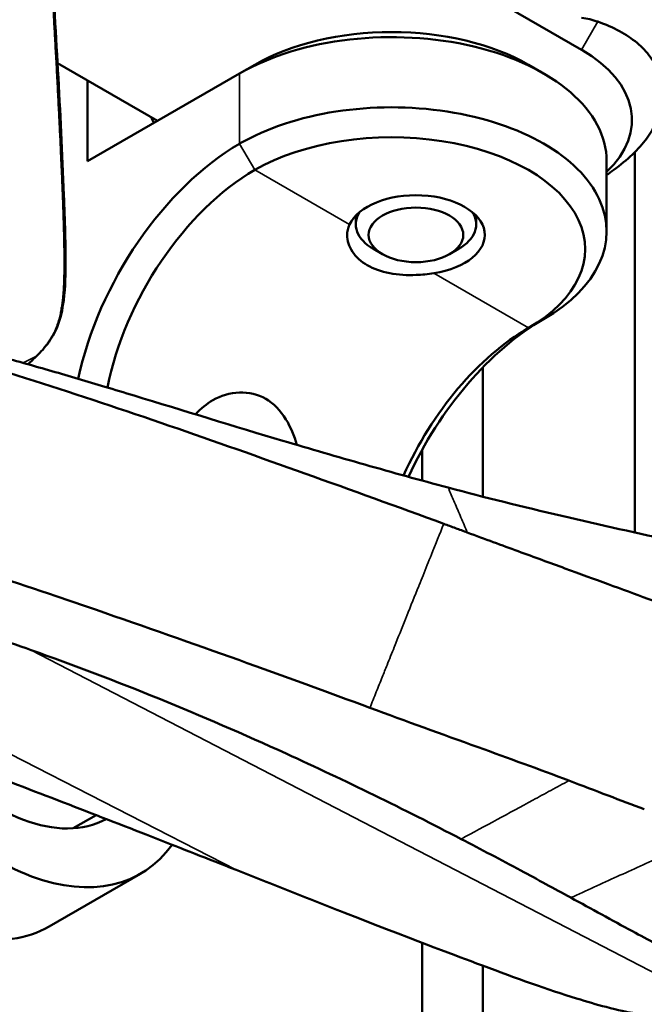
# Model space of a CAD drawing. Header units: millimetres. Extents: x 0 to 2100, y 0 to 1485.
# Tile 331 of 656: x 1630 to 1644, y 944 to 967. Entities that reach past the tile are written whole.
import ezdxf

# ---------------------------------------------------------------- set-up
doc = ezdxf.new("R2010")
doc.units = ezdxf.units.MM
doc.header["$LTSCALE"] = 5
doc.layers.add('Sichtbar (ISO)', color=7, linetype='Continuous', lineweight=50)
doc.layers.add('Sichtbar schmal (ISO)', color=7, linetype='Continuous', lineweight=35)

msp = doc.modelspace()

# ---------------------------------------------------------------- linework, layer by layer
at = {"layer": 'Sichtbar (ISO)'}
for p, q in [((1629.9139, 974.0513), (1642.6658, 966.6889)), ((1632.8017, 965.0355), (1630.4767, 966.3778)), ((1634.7108, 966.1378), (1635.0644, 966.3419)), ((1641.4284, 966.3419), (1641.7819, 966.1378)), ((1634.7108, 966.1378), (1631.1753, 964.0966)), ((1631.1753, 964.0966), (1631.1753, 965.9745)), ((1643.9033, 955.4579), (1643.9033, 964.3097)), ((1643.2464, 962.4636), (1643.2464, 964.0966)), ((1637.4121, 962.6269), (1637.4121, 962.8291)), ((1640.2121, 962.6269), (1640.2121, 962.8291)), ((1638.0342, 961.9328), (1637.8221, 962.0553)), ((1639.5899, 961.9328), (1639.802, 962.0553)), ((1640.3677, 959.2984), (1640.3677, 956.2916)), ((1638.9535, 957.3808), (1638.9535, 956.6667)), ((1630.8399, 948.5764), (1631.3717, 948.8834)), ((1630.2827, 946.2917), (1632.404, 947.5164)), ((1638.9535, 945.9136), (1638.9535, 937.3298)), ((1640.3677, 945.3785), (1640.3677, 937.9874))]:
    msp.add_line(p, q, dxfattribs=at)
for centre, major_axis, ratio, start_param, end_param in [((1640.5461, 962.2939), (2.8284, 4.899), 0.5773505, 0.1109936, 0.2275562), ((1638.2464, 964.0966), (5, 0), 0.5773503, 0, 2.3561955), ((1638.2464, 964.5048), (-4.5, 0), 0.5773503, 3.9269908, 5.4977881), ((1639.8374, 965.0559), (4, 0), 0.5773503, 5.7326651, 7.0685844), ((1638.2464, 962.4636), (5, 0), 0.5773503, 5.4977881, 8.6393808), ((1634.7108, 965.7295), (1.825, -3.161), 0.5773508, 4.573921, 4.6153721), ((1638.2464, 962.0553), (4.5, 0), 0.5773503, 5.4977881, 8.6393808), ((1634.7108, 960.0141), (-2.75, -4.7631), 0.5773497, 3.9269903, 5.2307809), ((1635.0644, 959.8099), (-2.5, -4.3301), 0.5773497, 3.9269903, 5.2503163), ((1638.8121, 962.3819), (-1.6, 0), 0.5773503, 1.8325967, 6.0213869), ((1638.8121, 962.6269), (-1.4, 0), 0.5773503, 5.9218182, 7.0685834), ((1638.8121, 962.6269), (1.4, 0), 0.5773503, 5.4977881, 6.6445524), ((1641.7819, 955.9316), (2.75, 4.7631), 0.5773497, 0.7853977, 1.7279976), ((1641.4284, 956.1357), (2.5, 4.3301), 0.5773497, 0.7853977, 1.7498055), ((1626.9327, 952.094), (3.35, -5.8024), 0.5773508, 4.4339872, 6.2831853), ((1629.054, 953.3188), (3.35, -5.8024), 0.5773508, 4.8053218, 6.5383029), ((1629.054, 953.3188), (2.6, -4.5033), 0.5773508, 5.0722493, 6.2663354)]:
    msp.add_ellipse(centre, major_axis=major_axis, ratio=ratio, start_param=start_param, end_param=end_param, dxfattribs=at)
msp.add_ellipse((1638.8121, 962.3819), major_axis=(1.1, 0), ratio=0.5773503, dxfattribs=at)
for points, knots in [([(1630.0576, 972.8473), (1630.1661, 971.6936), (1630.2352, 970.3904), (1630.4328, 967.1886), (1630.5491, 965.2557), (1630.6469, 962.7297), (1630.6689, 962.1522), (1630.6567, 961.2565), (1630.6425, 960.94), (1630.545, 960.4414), (1630.4862, 960.2537), (1630.3238, 959.9496), (1630.2307, 959.823), (1630.0878, 959.6617), (1630.0427, 959.6149), (1629.997, 959.5701)], [0, 0, 0, 0, 0.4183201, 0.4183201, 1.0448773, 1.0448773, 1.2301415, 1.2301415, 1.3267481, 1.3267481, 1.3836334, 1.3836334, 1.430976, 1.430976, 1.4517294, 1.4517294, 1.4517294, 1.4517294]), ([(1644.5095, 965.3588), (1644.5404, 965.4968), (1644.5517, 965.6338), (1644.5434, 965.7681), (1644.5351, 965.9023), (1644.5072, 966.0337), (1644.46, 966.1604), (1644.4127, 966.287), (1644.3462, 966.409), (1644.2613, 966.5244), (1644.1764, 966.6398), (1644.0732, 966.7487), (1643.9529, 966.8495), (1643.8326, 966.9502), (1643.6954, 967.0427), (1643.5431, 967.1255), (1643.3909, 967.2084), (1643.2236, 967.2815), (1643.0438, 967.3437)], [0, 0, 0, 0, 0.1666667, 0.1666667, 0.1666667, 0.3333333, 0.3333333, 0.3333333, 0.5, 0.5, 0.5, 0.6666667, 0.6666667, 0.6666667, 0.8333333, 0.8333333, 0.8333333, 1, 1, 1, 1]), ([(1643.2464, 963.7766), (1643.3026, 963.8148), (1643.3573, 963.8533), (1643.4104, 963.8922), (1643.5717, 964.0103), (1643.7177, 964.1315), (1643.8459, 964.2538), (1643.9741, 964.376), (1644.0844, 964.4992), (1644.1751, 964.6211), (1644.2658, 964.7431), (1644.3369, 964.8639), (1644.3872, 964.981)], [0.16773534, 0.16773534, 0.16773534, 0.16773534, 0.25, 0.25, 0.25, 0.5, 0.5, 0.5, 0.75, 0.75, 0.75, 1, 1, 1, 1]), ([(1639.2262, 961.4896), (1639.0898, 961.4685), (1638.9499, 961.4546), (1638.6145, 961.4414), (1638.3996, 961.4524), (1638.0041, 961.5283), (1637.8234, 961.5937), (1637.538, 961.7585), (1637.4146, 961.8686), (1637.2514, 962.1153), (1637.2116, 962.2513), (1637.2124, 962.4578), (1637.23, 962.5422), (1637.2666, 962.621)], [-0.65085704, -0.65085704, -0.65085704, -0.65085704, -0.61068448, -0.61068448, -0.55012985, -0.55012985, -0.48957522, -0.48957522, -0.42902059, -0.42902059, -0.36846595, -0.36846595, -0.32829339, -0.32829339, -0.32829339, -0.32829339]), ([(1626.7502, 960.1259), (1626.7847, 960.1189), (1626.8194, 960.1118), (1626.8542, 960.1045), (1626.8782, 960.0995), (1626.9023, 960.0945), (1626.9264, 960.0894), (1627.433, 959.9827), (1627.9697, 959.8551), (1628.5277, 959.7117), (1628.7347, 959.6585), (1628.9446, 959.6031), (1629.1571, 959.5457), (1629.5447, 959.441), (1629.9405, 959.3298), (1630.3424, 959.2137), (1630.7482, 959.0965), (1631.1594, 958.9744), (1631.5788, 958.8483), (1631.8026, 958.781), (1632.0288, 958.7125), (1632.2569, 958.6433)], [0.48901151, 0.48901151, 0.48901151, 0.48901151, 0.5, 0.5, 0.5, 0.5075866, 0.5075866, 0.5075866, 0.66666667, 0.66666667, 0.66666667, 0.72567305, 0.72567305, 0.72567305, 0.83333333, 0.83333333, 0.83333333, 0.94200891, 0.94200891, 0.94200891, 0.99999739, 0.99999739, 0.99999739, 0.99999739]), ([(1639.4585, 955.6602), (1638.386, 956.0535), (1637.3061, 956.4445), (1635.1729, 957.2089), (1634.1241, 957.5814), (1632.0221, 958.3052), (1630.9655, 958.657), (1628.8776, 959.3185), (1627.8494, 959.6237), (1626.8689, 959.8768)], [-1.3680842, -1.3680842, -1.3680842, -1.3680842, -1.0235505, -1.0235505, -0.6848765, -0.6848765, -0.345045, -0.345045, -0.0000871, -0.0000871, -0.0000871, -0.0000871]), ([(1632.2562, 958.6433), (1633.3961, 958.2956), (1634.6173, 957.9184), (1636.3493, 957.4041), (1636.9829, 957.2195), (1638.2659, 956.8549), (1638.9125, 956.6759), (1639.5599, 956.5027)], [-0.74838067, -0.74838067, -0.74838067, -0.74838067, -0.40188223, -0.40188223, -0.20171949, -0.20171949, -0.00022497, -0.00022497, -0.00022497, -0.00022497]), ([(1633.6875, 958.2049), (1633.805, 958.3412), (1633.9451, 958.4541), (1634.2723, 958.6382), (1634.4887, 958.7067), (1634.9211, 958.7244), (1635.1362, 958.6724), (1635.4982, 958.4634), (1635.6619, 958.2967), (1635.8985, 957.9116), (1635.9823, 957.7043), (1636.0433, 957.4952)], [0.40011357, 0.40011357, 0.40011357, 0.40011357, 0.46171776, 0.46171776, 0.53851318, 0.53851318, 0.6153086, 0.6153086, 0.69210402, 0.69210402, 0.75808668, 0.75808668, 0.75808668, 0.75808668]), ([(1639.5599, 956.5027), (1640.4266, 956.2709), (1641.2746, 956.0608), (1643.0963, 955.6351), (1643.9827, 955.4391), (1644.8725, 955.2449)], [0.00022485, 0.00022485, 0.00022485, 0.00022485, 0.26994523, 0.26994523, 0.5269069, 0.5269069, 0.5269069, 0.5269069]), ([(1637.7404, 951.3788), (1635.7998, 952.1005), (1633.6713, 952.8651), (1631.0522, 953.7681), (1630.7474, 953.8727), (1628.5653, 954.6134), (1626.7848, 955.1714), (1625.1745, 955.592)], [0.0000432, 0.0000432, 0.0000432, 0.0000432, 0.6233518, 0.6233518, 0.7054889, 0.7054889, 1.2125386, 1.2125386, 1.2125386, 1.2125386]), ([(1640.0061, 955.4581), (1639.9149, 955.4919), (1639.8237, 955.5257), (1639.6412, 955.5931), (1639.5499, 955.6267), (1639.4585, 955.6602)], [-0.058588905, -0.058588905, -0.058588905, -0.058588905, -0.029295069, -0.029295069, -0.000000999, -0.000000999, -0.000000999, -0.000000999]), ([(1645.8474, 953.2928), (1645.5966, 953.39), (1645.3344, 953.4904), (1645.0613, 953.5938), (1644.7882, 953.6972), (1644.5041, 953.8037), (1644.2079, 953.9138), (1643.9116, 954.0239), (1643.6032, 954.1377), (1643.2815, 954.2559), (1642.9597, 954.374), (1642.6247, 954.4965), (1642.2762, 954.6239), (1641.9278, 954.7513), (1641.566, 954.8834), (1641.1878, 955.0222), (1640.8097, 955.1609), (1640.4153, 955.3061), (1640.0061, 955.4581)], [0, 0, 0, 0, 0.1666667, 0.1666667, 0.1666667, 0.3333333, 0.3333333, 0.3333333, 0.5, 0.5, 0.5, 0.6666667, 0.6666667, 0.6666667, 0.8333333, 0.8333333, 0.8333333, 1, 1, 1, 1]), ([(1623.0471, 954.5645), (1623.7502, 954.4596), (1624.7079, 954.2831), (1626.7017, 953.7546), (1627.3674, 953.552), (1628.5402, 953.1789), (1629.2216, 952.948), (1629.8654, 952.7211)], [-0.68478158, -0.68478158, -0.68478158, -0.68478158, -0.38506573, -0.38506573, -0.21105939, -0.21105939, -0.00000429, -0.00000429, -0.00000429, -0.00000429]), ([(1629.8654, 952.7211), (1630.83, 952.3812), (1631.8498, 951.9932), (1633.8152, 951.1934), (1634.8215, 950.7574), (1636.4748, 950.0031), (1637.1596, 949.6794), (1638.5266, 949.011), (1639.1937, 948.6734), (1639.863, 948.3257)], [-1.0874451, -1.0874451, -1.0874451, -1.0874451, -0.7703854, -0.7703854, -0.4526559, -0.4526559, -0.2277705, -0.2277705, -0.0000058, -0.0000058, -0.0000058, -0.0000058]), ([(1642.3708, 949.6851), (1641.6716, 949.9504), (1640.9652, 950.2066), (1639.4167, 950.766), (1638.5813, 951.0661), (1637.7404, 951.3788)], [0.000001, 0.000001, 0.000001, 0.000001, 0.22487873, 0.22487873, 0.49062251, 0.49062251, 0.49062251, 0.49062251]), ([(1634.6299, 947.6058), (1633.9231, 947.885), (1633.408, 948.0879), (1632.1684, 948.5734), (1631.3881, 948.8779), (1629.3076, 949.6817), (1627.9299, 950.2001), (1626.3742, 950.7368)], [-0.96165085, -0.96165085, -0.96165085, -0.96165085, -0.72532762, -0.72532762, -0.50168464, -0.50168464, -0.00006443, -0.00006443, -0.00006443, -0.00006443]), ([(1644.1224, 949.0188), (1643.8419, 949.1229), (1643.5621, 949.2294), (1642.9795, 949.4524), (1642.6767, 949.569), (1642.3708, 949.6851)], [0.000001, 0.000001, 0.000001, 0.000001, 0.08979473, 0.08979473, 0.18741864, 0.18741864, 0.18741864, 0.18741864]), ([(1639.863, 948.3257), (1640.3258, 948.0852), (1640.7861, 947.8414), (1641.6388, 947.3834), (1642.0255, 947.1732), (1642.4128, 946.9616)], [0.00002148, 0.00002148, 0.00002148, 0.00002148, 0.15753894, 0.15753894, 0.28881402, 0.28881402, 0.28881402, 0.28881402]), ([(1637.1319, 946.6198), (1636.7157, 946.7828), (1636.2936, 946.949), (1635.4614, 947.2772), (1635.0447, 947.4419), (1634.6299, 947.6058)], [-0.26626012, -0.26626012, -0.26626012, -0.26626012, -0.13386444, -0.13386444, -0.000001, -0.000001, -0.000001, -0.000001]), ([(1642.4128, 946.9616), (1642.889, 946.7014), (1643.3751, 946.4345), (1644.2143, 945.9817), (1644.5704, 945.7925), (1644.9038, 945.62)], [-0.29063474, -0.29063474, -0.29063474, -0.29063474, -0.1277008, -0.1277008, -0.00000098, -0.00000098, -0.00000098, -0.00000098]), ([(1642.5492, 944.6155), (1641.8791, 944.824), (1641.1532, 945.0849), (1639.6281, 945.6549), (1639.1779, 945.8183), (1637.1319, 946.6198)], [-1.3808508, -1.3808508, -1.3808508, -1.3808508, -0.6594158, -0.6594158, -0.0000387, -0.0000387, -0.0000387, -0.0000387]), ([(1644.6523, 944.205), (1644.4435, 944.2008), (1644.1759, 944.2216), (1643.7266, 944.303), (1643.5277, 944.3426), (1643.0143, 944.4759), (1642.7836, 944.5425), (1642.5495, 944.6154)], [-0.4617623, -0.4617623, -0.4617623, -0.4617623, -0.18067563, -0.18067563, -0.07707263, -0.07707263, -0.00011335, -0.00011335, -0.00011335, -0.00011335])]:
    msp.add_open_spline(points, degree=3, knots=knots, dxfattribs=at)
msp.add_open_spline([(1629.997, 959.5701), (1629.9282, 959.5029), (1629.8592, 959.4366), (1629.79, 959.3712)], degree=3, dxfattribs=at)
at = {"layer": 'Sichtbar schmal (ISO)'}
for p, q in [((1643.0438, 967.3437), (1642.6658, 966.6889)), ((1634.7108, 966.1378), (1634.7108, 964.5048)), ((1635.0644, 963.8924), (1634.7108, 964.5048)), ((1635.0644, 963.8924), (1637.2666, 962.621)), ((1639.2262, 961.4896), (1641.4284, 960.2182)), ((1641.4284, 960.2182), (1641.7819, 960.4223)), ((1629.9751, 959.554), (1629.6764, 959.403)), ((1634.6299, 947.6058), (1620.5084, 954.8586)), ((1645.7513, 944.4803), (1629.8654, 952.7211))]:
    msp.add_line(p, q, dxfattribs=at)
msp.add_ellipse((1629.6472, 959.9275), major_axis=(0.3497, -0.3573), ratio=0.4365038, start_param=6.1598568, end_param=6.2831878, dxfattribs=at)
for points, knots in [([(1630.0192, 972.9401), (1630.0233, 972.8993), (1630.0274, 972.8569), (1630.0315, 972.8128), (1630.0356, 972.7687), (1630.0397, 972.7229), (1630.0438, 972.6756), (1630.0479, 972.6282), (1630.0519, 972.5794), (1630.056, 972.529), (1630.0601, 972.4786), (1630.0642, 972.4266), (1630.0683, 972.3736), (1630.0724, 972.3205), (1630.0764, 972.2664), (1630.0804, 972.2127), (1630.0844, 972.159), (1630.0883, 972.1057), (1630.0921, 972.0539), (1630.0958, 972.002), (1630.0995, 971.9516), (1630.103, 971.9029), (1630.1065, 971.8542), (1630.1099, 971.8073), (1630.1132, 971.762), (1630.1165, 971.7167), (1630.1196, 971.673), (1630.1227, 971.63), (1630.1257, 971.5871), (1630.1286, 971.5449), (1630.1315, 971.5024), (1630.1344, 971.4598), (1630.1373, 971.4168), (1630.1402, 971.3736), (1630.143, 971.3303), (1630.1458, 971.2868), (1630.1487, 971.2414), (1630.1517, 971.196), (1630.1547, 971.1487), (1630.1579, 971.0984), (1630.1602, 971.0615), (1630.1627, 971.0229), (1630.1652, 970.9835), (1630.1661, 970.9693), (1630.167, 970.955), (1630.1679, 970.9407), (1630.1714, 970.8864), (1630.175, 970.8312), (1630.1786, 970.776), (1630.1821, 970.7208), (1630.1857, 970.6657), (1630.1893, 970.6103), (1630.1929, 970.555), (1630.1965, 970.4995), (1630.2002, 970.443), (1630.2038, 970.3866), (1630.2076, 970.3292), (1630.2114, 970.2699), (1630.2152, 970.2107), (1630.2192, 970.1496), (1630.2233, 970.0856), (1630.2274, 970.0216), (1630.2317, 969.9546), (1630.2363, 969.8838), (1630.2408, 969.813), (1630.2456, 969.7384), (1630.2506, 969.66), (1630.2555, 969.5816), (1630.2607, 969.4994), (1630.2661, 969.4138), (1630.2715, 969.3283), (1630.2771, 969.2393), (1630.2828, 969.147), (1630.2862, 969.0913), (1630.2898, 969.0344), (1630.2933, 968.9761), (1630.2957, 968.9377), (1630.2981, 968.8986), (1630.3005, 968.8589), (1630.3067, 968.7591), (1630.313, 968.6554), (1630.3195, 968.5472), (1630.3261, 968.439), (1630.3328, 968.3263), (1630.3398, 968.2088), (1630.3468, 968.0913), (1630.354, 967.969), (1630.3615, 967.8414), (1630.3689, 967.7138), (1630.3766, 967.5809), (1630.3845, 967.4432), (1630.3924, 967.3054), (1630.4004, 967.1627), (1630.4088, 967.0125), (1630.4172, 966.8623), (1630.4259, 966.7046), (1630.4348, 966.5399), (1630.4438, 966.3752), (1630.453, 966.2035), (1630.462, 966.0317), (1630.4711, 965.8598), (1630.48, 965.6876), (1630.4884, 965.5243), (1630.4968, 965.361), (1630.5045, 965.2064), (1630.5117, 965.0617), (1630.5143, 965.011), (1630.5167, 964.9615), (1630.5191, 964.913), (1630.5235, 964.8232), (1630.5277, 964.7371), (1630.5318, 964.6541), (1630.538, 964.5262), (1630.5437, 964.4055), (1630.549, 964.291), (1630.5544, 964.1764), (1630.5593, 964.068), (1630.5639, 963.9649), (1630.5685, 963.8618), (1630.5727, 963.764), (1630.5766, 963.6709), (1630.5805, 963.5779), (1630.5841, 963.4894), (1630.5874, 963.405), (1630.5907, 963.3206), (1630.5937, 963.2402), (1630.5965, 963.1634), (1630.5993, 963.0866), (1630.6019, 963.0134), (1630.6043, 962.9433), (1630.6051, 962.9174), (1630.606, 962.8919), (1630.6068, 962.8668), (1630.6082, 962.8241), (1630.6095, 962.7825), (1630.6108, 962.742), (1630.6128, 962.6777), (1630.6146, 962.6161), (1630.6162, 962.557), (1630.6179, 962.4978), (1630.6193, 962.4412), (1630.6206, 962.387), (1630.6219, 962.3328), (1630.623, 962.2809), (1630.624, 962.2314), (1630.6249, 962.1818), (1630.6257, 962.1345), (1630.6264, 962.0894), (1630.627, 962.0442), (1630.6275, 962.0012), (1630.6279, 961.9602), (1630.6283, 961.9192), (1630.6286, 961.8803), (1630.6288, 961.8433), (1630.629, 961.8064), (1630.629, 961.7713), (1630.629, 961.7379), (1630.6291, 961.7045), (1630.629, 961.6728), (1630.6289, 961.6427), (1630.6287, 961.6126), (1630.6285, 961.584), (1630.6282, 961.5569), (1630.6279, 961.5297), (1630.6275, 961.504), (1630.6271, 961.4795), (1630.6267, 961.455), (1630.6262, 961.4317), (1630.6257, 961.4095), (1630.6251, 961.3872), (1630.6245, 961.366), (1630.6239, 961.3455), (1630.6232, 961.325), (1630.6226, 961.3052), (1630.6218, 961.2858), (1630.6211, 961.2664), (1630.6203, 961.2474), (1630.6194, 961.2285), (1630.6185, 961.2095), (1630.6176, 961.1907), (1630.6165, 961.1717), (1630.6161, 961.1639), (1630.6157, 961.1561), (1630.6152, 961.1482), (1630.6146, 961.137), (1630.6139, 961.1258), (1630.6132, 961.1145), (1630.612, 961.0953), (1630.6107, 961.0758), (1630.6092, 961.0563), (1630.6078, 961.0367), (1630.6063, 961.0171), (1630.6046, 960.9974), (1630.6029, 960.9777), (1630.6011, 960.958), (1630.5991, 960.9381), (1630.5971, 960.9182), (1630.595, 960.8981), (1630.5927, 960.8779), (1630.5903, 960.8577), (1630.5878, 960.8373), (1630.5852, 960.8173), (1630.5826, 960.7973), (1630.5799, 960.7776), (1630.5771, 960.7586), (1630.5744, 960.7395), (1630.5716, 960.721), (1630.5687, 960.7024), (1630.5657, 960.6839), (1630.5626, 960.6651), (1630.5592, 960.6456), (1630.5557, 960.6261), (1630.552, 960.6057), (1630.5479, 960.5849), (1630.5438, 960.5641), (1630.5394, 960.5428), (1630.5347, 960.5214), (1630.5299, 960.5), (1630.5249, 960.4785), (1630.5195, 960.4571), (1630.5141, 960.4356), (1630.5084, 960.4142), (1630.5022, 960.3927), (1630.496, 960.3712), (1630.4893, 960.3496), (1630.482, 960.3273), (1630.4747, 960.3051), (1630.4667, 960.2821), (1630.4576, 960.2579), (1630.4486, 960.2338), (1630.4384, 960.2083), (1630.4268, 960.1813), (1630.4167, 960.1581), (1630.4056, 960.1337), (1630.3933, 960.1088), (1630.3913, 960.1048), (1630.3893, 960.1008), (1630.3873, 960.0967), (1630.3726, 960.0677), (1630.3566, 960.038), (1630.3392, 960.0083), (1630.3218, 959.9785), (1630.3031, 959.9487), (1630.2831, 959.9186), (1630.2631, 959.8886), (1630.2416, 959.8584), (1630.2188, 959.8282), (1630.1959, 959.7979), (1630.1717, 959.7676), (1630.1461, 959.7371), (1630.1204, 959.7067), (1630.0933, 959.6762), (1630.0648, 959.6457), (1630.0363, 959.6151), (1630.0063, 959.5845), (1629.9751, 959.554)], [0, 0, 0, 0, 0.01265823, 0.01265823, 0.01265823, 0.02531646, 0.02531646, 0.02531646, 0.03797468, 0.03797468, 0.03797468, 0.05063291, 0.05063291, 0.05063291, 0.06329114, 0.06329114, 0.06329114, 0.07594937, 0.07594937, 0.07594937, 0.08860759, 0.08860759, 0.08860759, 0.10126582, 0.10126582, 0.10126582, 0.11392405, 0.11392405, 0.11392405, 0.12658228, 0.12658228, 0.12658228, 0.13924051, 0.13924051, 0.13924051, 0.15189873, 0.15189873, 0.15189873, 0.16455696, 0.16455696, 0.16455696, 0.1738696, 0.1738696, 0.1738696, 0.17721519, 0.17721519, 0.17721519, 0.18987342, 0.18987342, 0.18987342, 0.20253165, 0.20253165, 0.20253165, 0.21518987, 0.21518987, 0.21518987, 0.2278481, 0.2278481, 0.2278481, 0.24050633, 0.24050633, 0.24050633, 0.25316456, 0.25316456, 0.25316456, 0.26582278, 0.26582278, 0.26582278, 0.27848101, 0.27848101, 0.27848101, 0.29113924, 0.29113924, 0.29113924, 0.29876357, 0.29876357, 0.29876357, 0.30379747, 0.30379747, 0.30379747, 0.3164557, 0.3164557, 0.3164557, 0.32911392, 0.32911392, 0.32911392, 0.34177215, 0.34177215, 0.34177215, 0.35443038, 0.35443038, 0.35443038, 0.36708861, 0.36708861, 0.36708861, 0.37974684, 0.37974684, 0.37974684, 0.39240506, 0.39240506, 0.39240506, 0.40506329, 0.40506329, 0.40506329, 0.41772152, 0.41772152, 0.41772152, 0.42215565, 0.42215565, 0.42215565, 0.43037975, 0.43037975, 0.43037975, 0.44303797, 0.44303797, 0.44303797, 0.4556962, 0.4556962, 0.4556962, 0.46835443, 0.46835443, 0.46835443, 0.48101266, 0.48101266, 0.48101266, 0.49367089, 0.49367089, 0.49367089, 0.50632911, 0.50632911, 0.50632911, 0.51100781, 0.51100781, 0.51100781, 0.51898734, 0.51898734, 0.51898734, 0.53164557, 0.53164557, 0.53164557, 0.5443038, 0.5443038, 0.5443038, 0.55696203, 0.55696203, 0.55696203, 0.56962025, 0.56962025, 0.56962025, 0.58227848, 0.58227848, 0.58227848, 0.59493671, 0.59493671, 0.59493671, 0.60759494, 0.60759494, 0.60759494, 0.62025316, 0.62025316, 0.62025316, 0.63291139, 0.63291139, 0.63291139, 0.64556962, 0.64556962, 0.64556962, 0.65822785, 0.65822785, 0.65822785, 0.67088608, 0.67088608, 0.67088608, 0.6835443, 0.6835443, 0.6835443, 0.69620253, 0.69620253, 0.69620253, 0.70886076, 0.70886076, 0.70886076, 0.71408159, 0.71408159, 0.71408159, 0.72151899, 0.72151899, 0.72151899, 0.73417722, 0.73417722, 0.73417722, 0.74683544, 0.74683544, 0.74683544, 0.75949367, 0.75949367, 0.75949367, 0.7721519, 0.7721519, 0.7721519, 0.78481013, 0.78481013, 0.78481013, 0.79746835, 0.79746835, 0.79746835, 0.81012658, 0.81012658, 0.81012658, 0.82278481, 0.82278481, 0.82278481, 0.83544304, 0.83544304, 0.83544304, 0.84810127, 0.84810127, 0.84810127, 0.86075949, 0.86075949, 0.86075949, 0.87341772, 0.87341772, 0.87341772, 0.88607595, 0.88607595, 0.88607595, 0.89873418, 0.89873418, 0.89873418, 0.91139241, 0.91139241, 0.91139241, 0.92229617, 0.92229617, 0.92229617, 0.92405063, 0.92405063, 0.92405063, 0.93670886, 0.93670886, 0.93670886, 0.94936709, 0.94936709, 0.94936709, 0.96202532, 0.96202532, 0.96202532, 0.97468354, 0.97468354, 0.97468354, 0.98734177, 0.98734177, 0.98734177, 0.99999997, 0.99999997, 0.99999997, 0.99999997]), ([(1639.5596, 956.5021), (1639.5701, 956.4825), (1639.579, 956.4617), (1639.5878, 956.441), (1639.6284, 956.3456), (1639.6692, 956.2508), (1639.7099, 956.1557), (1639.7594, 956.0397), (1639.809, 955.9236), (1639.8584, 955.8073), (1639.9078, 955.6914), (1639.957, 955.5753), (1640.0061, 955.4581)], [0, 0, 0, 0, 0.0595631, 0.0595631, 0.0595631, 0.3334288, 0.3334288, 0.3334288, 0.6672366, 0.6672366, 0.6672366, 1, 1, 1, 1]), ([(1637.7405, 951.3792), (1637.7904, 951.5033), (1637.8403, 951.6274), (1637.8902, 951.7515), (1637.9361, 951.8658), (1637.982, 951.9801), (1638.0278, 952.0945), (1638.065, 952.1873), (1638.1023, 952.2801), (1638.1395, 952.373), (1638.1954, 952.5123), (1638.2513, 952.6516), (1638.3072, 952.791), (1638.3093, 952.7964), (1638.3115, 952.8018), (1638.3137, 952.8072), (1638.3988, 953.0193), (1638.4838, 953.2315), (1638.5689, 953.4437), (1638.5791, 953.4692), (1638.5893, 953.4947), (1638.5996, 953.5201), (1638.692, 953.7506), (1638.7844, 953.981), (1638.8768, 954.2114), (1638.8797, 954.2186), (1638.8826, 954.2259), (1638.8855, 954.2331), (1638.9157, 954.3084), (1638.9459, 954.3837), (1638.9761, 954.459), (1639.0412, 954.6213), (1639.1063, 954.7835), (1639.1714, 954.9457), (1639.2671, 955.1841), (1639.3628, 955.4223), (1639.4585, 955.6602)], [0, 0, 0, 0, 0.08702464, 0.08702464, 0.08702464, 0.16714827, 0.16714827, 0.16714827, 0.23219961, 0.23219961, 0.23219961, 0.329814, 0.329814, 0.329814, 0.33359969, 0.33359969, 0.33359969, 0.48221815, 0.48221815, 0.48221815, 0.50005694, 0.50005694, 0.50005694, 0.66144326, 0.66144326, 0.66144326, 0.66650523, 0.66650523, 0.66650523, 0.71925158, 0.71925158, 0.71925158, 0.83294277, 0.83294277, 0.83294277, 0.99999975, 0.99999975, 0.99999975, 0.99999975]), ([(1639.863, 948.3257), (1639.8631, 948.3258), (1640.1423, 948.4768), (1640.4204, 948.6277), (1640.9763, 948.9291), (1641.2546, 949.08), (1641.6715, 949.306), (1641.8801, 949.4191), (1642.1595, 949.5705), (1642.2999, 949.6466), (1642.3708, 949.6851)], [0.00004294, 0.00004294, 0.00004294, 0.00004294, 0.0002025, 0.33258923, 0.3329003, 0.66544911, 0.66559638, 0.83190585, 0.91514147, 1, 1, 1, 1]), ([(1642.4128, 946.9616), (1642.7728, 947.1249), (1643.1314, 947.2879), (1643.8473, 947.6134), (1644.2052, 947.776), (1644.7414, 948.0197), (1645.0097, 948.1416), (1645.3659, 948.3034), (1645.5434, 948.384), (1645.6314, 948.424)], [0.00000944, 0.00000944, 0.00000944, 0.00000944, 0.33408799, 0.33439971, 0.6676522, 0.66779979, 0.83446117, 0.91787292, 1, 1, 1, 1])]:
    msp.add_open_spline(points, degree=3, knots=knots, dxfattribs=at)
msp.add_open_spline([(1629.9751, 959.554), (1629.9121, 959.4925), (1629.8486, 959.4321), (1629.7849, 959.3726)], degree=3, dxfattribs=at)

doc.saveas('drawing.dxf')
